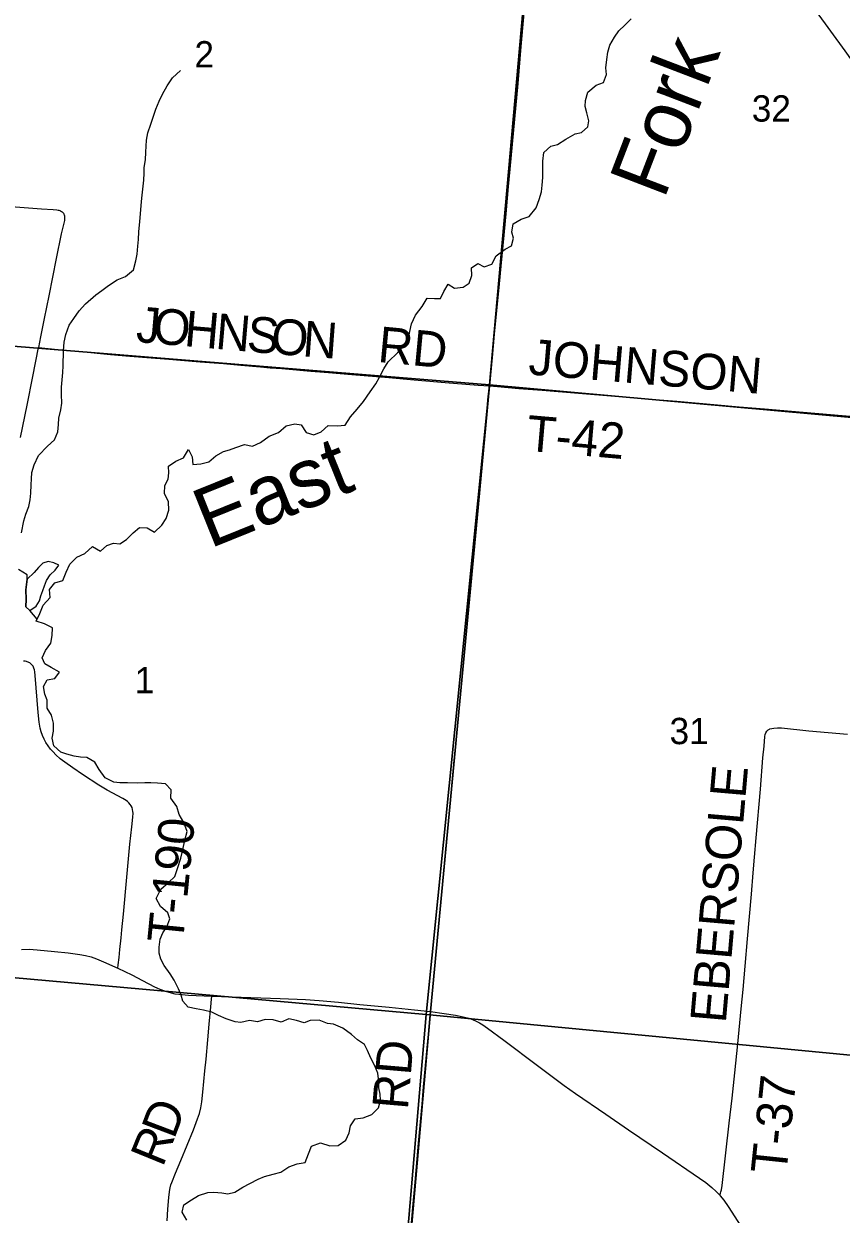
# Model space of a CAD drawing. Extents: x 0 to 680, y 0 to 440.
# Drawn here: x 235.09 to 255.45, y 351.27 to 380.9 of the extents above; entities that cross this region are included whole.
import ezdxf

# ---------------------------------------------------------------- set-up
doc = ezdxf.new("R2010")
doc.units = 0
for name, color, linetype in [('GM_X_County_Road', 7, 'Continuous'), ('GM_X_County_Road_Text', 7, 'Continuous'), ('GM_X_Minor_Lake', 7, 'Continuous'), ('GM_X_Minor_River', 7, 'Continuous'), ('GM_X_Minor_River_Text', 7, 'Continuous'), ('GM_X_Section', 7, 'Continuous'), ('GM_X_Section_Text', 7, 'Continuous'), ('GM_X_Township', 7, 'Continuous'), ('GM_X_Township_Road', 7, 'Continuous'), ('GM_X_Township_Road_Text', 7, 'Continuous')]:
    doc.layers.add(name, color=color, linetype=linetype)

msp = doc.modelspace()

# ---------------------------------------------------------------- linework, layer by layer
at = {"layer": 'GM_X_County_Road'}
for points in [[(256.452, 378.972), (256.371, 379.085), (256.058, 379.518), (255.545, 380.227), (254.835, 381.212), (254.38, 381.844), (253.671, 382.83), (253.129, 383.576), (252.618, 384.286), (251.562, 385.742), (251.165, 386.286), (250.907, 386.649), (250.671, 386.958), (250.531, 387.144), (250.516, 387.171), (250.506, 387.2), (250.496, 387.255)], [(247.312, 378.529), (247.395, 379.418), (247.475, 380.338), (247.544, 381.162), (247.691, 382.808), (247.71, 383.022)], [(246.687, 371.891), (246.755, 372.593), (246.811, 373.174), (246.93, 374.432), (246.974, 374.867), (247.049, 375.642), (247.097, 376.174), (247.158, 376.852), (247.196, 377.288), (247.312, 378.529)], [(245.224, 356.317), (245.27, 356.765), (245.378, 357.976), (245.428, 358.508), (245.53, 359.573), (245.622, 360.541), (245.686, 361.219), (245.741, 361.848), (245.81, 362.576), (245.858, 363.057), (245.918, 363.687), (246.084, 365.381), (246.21, 366.687), (246.266, 367.317), (246.363, 368.333), (246.423, 368.962), (246.484, 369.64), (246.593, 370.851), (246.662, 371.626), (246.687, 371.891)], [(235.037, 357.863), (235.231, 357.864), (235.424, 357.854), (235.859, 357.813), (236.198, 357.778), (236.486, 357.738), (236.629, 357.713), (236.769, 357.676), (236.905, 357.628), (237.083, 357.552), (237.438, 357.395)], [(237.438, 357.395), (237.788, 357.226), (238.046, 357.091), (238.348, 356.934), (238.482, 356.873), (238.619, 356.821), (238.76, 356.779), (238.856, 356.759), (238.953, 356.746), (239.196, 356.726), (239.778, 356.699)], [(239.778, 356.699), (240.509, 356.674), (240.995, 356.659), (241.481, 356.642), (242.112, 356.617), (242.45, 356.592), (242.934, 356.548), (243.466, 356.494), (244.192, 356.424), (244.821, 356.362), (245.224, 356.317)], [(244.418, 347.157), (244.466, 347.761), (244.511, 348.342), (244.54, 348.681), (244.62, 349.601), (244.684, 350.327), (244.733, 350.86), (244.785, 351.441), (244.842, 352.07), (244.893, 352.652), (244.926, 353.039), (244.974, 353.572), (245.012, 354.007), (245.049, 354.443), (245.099, 354.975), (245.141, 355.411), (245.174, 355.749), (245.216, 356.234), (245.224, 356.317)], [(245.224, 356.317), (245.559, 356.27), (245.847, 356.225), (246.037, 356.186), (246.177, 356.148), (246.268, 356.117), (246.356, 356.079), (246.441, 356.034), (246.523, 355.983), (246.641, 355.899), (247.044, 355.602), (247.89, 354.972), (248.553, 354.478), (248.83, 354.279), (249.592, 353.757), (250.154, 353.372), (250.997, 352.797), (251.923, 352.169), (252.08, 352.056), (252.23, 351.934), (252.338, 351.837), (252.424, 351.745)], [(252.424, 351.745), (252.437, 351.732), (252.527, 351.619), (252.637, 351.459), (252.872, 351.09), (253.394, 350.27), (253.531, 350.068), (253.649, 349.912), (253.774, 349.762), (254.354, 349.107), (254.856, 348.547), (255.007, 348.391), (255.119, 348.289), (255.195, 348.228), (255.393, 348.086), (255.62, 347.937)]]:
    msp.add_lwpolyline(points, dxfattribs=at)
at = {"layer": 'GM_X_Minor_Lake'}
for points in [[(235.247, 366.296), (235.404, 366.408), (235.483, 366.538), (235.52, 366.663), (235.569, 366.793), (235.607, 366.911), (235.656, 367.041), (235.747, 367.183), (235.879, 367.306), (235.97, 367.43), (235.84, 367.485), (235.697, 367.522), (235.572, 367.476), (235.464, 367.365), (235.349, 367.241), (235.178, 367.075)], [(235.178, 367.075), (235.142, 366.81), (235.151, 366.584), (235.148, 366.388), (235.247, 366.296)]]:
    msp.add_lwpolyline(points, dxfattribs=at)
at = {"layer": 'GM_X_Minor_River'}
for points in [[(249.531, 379.442), (249.604, 379.643), (249.588, 379.804), (249.609, 380.017), (249.641, 380.195), (249.691, 380.367), (249.8, 380.568), (249.915, 380.727), (250.065, 380.868), (250.222, 381.026)], [(235.034, 368.232), (235.097, 368.528), (235.147, 368.7), (235.221, 368.889), (235.253, 369.055), (235.272, 369.222), (235.275, 369.424), (235.283, 369.572), (235.297, 369.732), (235.352, 369.922), (235.462, 370.158), (235.685, 370.387), (235.859, 370.546), (235.939, 370.747), (235.959, 370.925), (235.967, 371.085), (236.017, 371.293), (236.043, 371.459), (236.034, 371.673), (236.03, 371.857), (236.05, 372.041), (236.07, 372.219), (236.078, 372.392), (236.083, 372.766), (236.097, 372.974), (236.141, 373.169), (236.222, 373.4), (236.337, 373.565), (236.476, 373.754), (236.632, 373.936), (236.885, 374.159), (237.041, 374.264), (237.203, 374.392), (237.419, 374.527), (237.628, 374.613), (237.826, 374.777), (237.888, 375.002), (237.914, 375.168), (237.934, 375.37), (237.948, 375.536), (237.962, 375.72), (237.983, 375.982), (238.004, 376.172), (238.018, 376.379), (238.032, 376.563), (238.059, 376.789), (238.085, 377.014), (238.093, 377.181), (238.089, 377.329), (238.121, 377.519), (238.135, 377.709), (238.151, 378.006), (238.183, 378.19), (238.257, 378.403), (238.325, 378.604), (238.38, 378.776), (238.466, 378.977), (238.546, 379.154), (238.661, 379.361), (238.8, 379.555), (238.993, 379.737)], [(236.615, 367.713), (236.802, 367.895), (237.003, 367.774), (237.165, 367.914), (237.332, 367.978), (237.486, 367.958), (237.648, 368.069), (237.817, 368.233), (237.979, 368.368), (238.169, 368.36), (238.352, 368.25), (238.533, 368.421), (238.642, 368.592), (238.704, 368.799), (238.7, 369.001), (238.596, 369.21), (238.604, 369.406), (238.689, 369.566), (238.709, 369.726), (238.699, 369.893), (238.879, 370.015), (239.071, 370.102), (239.198, 370.302), (239.291, 370.123), (239.306, 369.933), (239.503, 369.948), (239.699, 369.999), (239.874, 370.146), (240.065, 370.256), (240.214, 370.296), (240.376, 370.353), (240.591, 370.428), (240.792, 370.39), (240.99, 370.477), (241.206, 370.64), (241.439, 370.727), (241.625, 370.891), (241.84, 370.948), (242, 370.922), (242.122, 370.73), (242.318, 370.674), (242.497, 370.743), (242.671, 370.902), (242.897, 370.899), (243.1, 370.908), (243.233, 371.121), (243.396, 371.309), (243.553, 371.497), (243.716, 371.745), (243.861, 371.939), (243.953, 372.11), (244.062, 372.317), (244.171, 372.488), (244.406, 372.723), (244.581, 372.923), (244.685, 373.13), (244.748, 373.438), (244.852, 373.651), (245.015, 373.869), (245.142, 374.069), (245.32, 374.067), (245.469, 374.065), (245.554, 374.242), (245.664, 374.425), (245.817, 374.322), (246.037, 374.343), (246.187, 374.443), (246.249, 374.638), (246.239, 374.828), (246.401, 374.939), (246.561, 374.854), (246.746, 374.923), (246.856, 375.13), (247.078, 375.294), (247.239, 375.375), (247.289, 375.57), (247.249, 375.719), (247.282, 375.927), (247.479, 376.038), (247.682, 376.106), (247.857, 376.318), (247.931, 376.531), (247.987, 376.721), (248.001, 376.887), (248.021, 377.077), (248.023, 377.279), (248.02, 377.487), (248.047, 377.701), (248.221, 377.853), (248.388, 377.899), (248.592, 378.027), (248.825, 378.167), (248.98, 378.195), (249.142, 378.341), (249.162, 378.49), (249.111, 378.686), (249.077, 378.847), (249.085, 378.996), (249.141, 379.197), (249.345, 379.379), (249.531, 379.442)], [(243.651, 355.347), (243.575, 355.496), (243.404, 355.611), (243.252, 355.744), (243.039, 355.901), (242.809, 355.999), (242.66, 356.018), (242.447, 356.098), (242.227, 356.089), (242.078, 356.031), (241.882, 356.093), (241.693, 356.131), (241.501, 356.05), (241.306, 356.112), (241.104, 356.115), (240.913, 356.063), (240.711, 356.095), (240.502, 356.045), (240.354, 356.058), (240.135, 356.138), (239.94, 356.218), (239.774, 356.297), (239.573, 356.353), (239.383, 356.379), (239.187, 356.423), (239.058, 356.573), (239.012, 356.723), (238.943, 356.878), (238.839, 357.099), (238.74, 357.255), (238.588, 357.465), (238.506, 357.62), (238.467, 357.769), (238.462, 357.918), (238.489, 358.12), (238.556, 358.274), (238.659, 358.427), (238.733, 358.622), (238.681, 358.772), (238.499, 358.928), (238.394, 359.132), (238.504, 359.362), (238.696, 359.526), (238.853, 359.679), (238.927, 359.904), (239.001, 360.135), (239.051, 360.342), (239.102, 360.579), (239.164, 360.793), (239.083, 361.02), (238.967, 361.223), (238.904, 361.42), (238.758, 361.624), (238.76, 361.832), (238.62, 361.982), (238.424, 362.002), (238.257, 362.01), (238.109, 362.012), (237.918, 362.003), (237.675, 362.012), (237.484, 362.008), (237.336, 362.022), (237.117, 362.137), (236.971, 362.341), (236.861, 362.527), (236.66, 362.642), (236.505, 362.65), (236.345, 362.676), (236.167, 362.726), (236.013, 362.769), (235.843, 362.926), (235.804, 363.122), (235.83, 363.294), (235.832, 363.491), (235.781, 363.693), (235.676, 363.867), (235.673, 364.063), (235.615, 364.213), (235.582, 364.409), (235.679, 364.574), (235.869, 364.602), (235.984, 364.761), (235.778, 364.882), (235.618, 364.967), (235.555, 365.123), (235.634, 365.306), (235.767, 365.489), (235.799, 365.673), (235.808, 365.863), (235.613, 365.966), (235.406, 366.034), (235.491, 366.223), (235.577, 366.43), (235.752, 366.624), (235.736, 366.82), (235.863, 366.985), (236.066, 367.048), (236.146, 367.249), (236.238, 367.45), (236.412, 367.626), (236.615, 367.713)], [(235.427, 366.082), (235.247, 366.296), (235.148, 366.388), (235.151, 366.584), (235.142, 366.81), (235.178, 367.075), (235.176, 367.19), (234.964, 367.317)], [(239.151, 351.126), (239.035, 351.318), (239.079, 351.502), (239.27, 351.63), (239.444, 351.735), (239.677, 351.81), (239.826, 351.82), (240.028, 351.799), (240.176, 351.774), (240.349, 351.819), (240.547, 351.942), (240.726, 352.035), (240.93, 352.145), (241.085, 352.209), (241.306, 352.266), (241.491, 352.317), (241.695, 352.451), (241.904, 352.526), (242.1, 352.559), (242.186, 352.772), (242.26, 352.962), (242.481, 353.048), (242.712, 352.974), (242.926, 352.977), (243.112, 353.112), (243.197, 353.295), (243.229, 353.467), (243.35, 353.644), (243.547, 353.671), (243.762, 353.752), (243.93, 353.916), (243.98, 354.112), (243.97, 354.261), (243.937, 354.416), (243.933, 354.57), (243.911, 354.779), (243.825, 354.982), (243.732, 355.155), (243.651, 355.347)]]:
    msp.add_lwpolyline(points, dxfattribs=at)
at = {"layer": 'GM_X_Section'}
for points in [[(232.596, 388.843), (248.075, 387.46), (246.691, 371.915), (231.032, 373.183)], [(248.075, 387.46), (262.767, 386.107), (261.88, 370.548), (246.691, 371.915)], [(231.032, 373.183), (246.691, 371.915), (245.115, 356.243), (229.582, 357.628)], [(246.691, 371.915), (261.88, 370.548), (260.527, 354.766), (245.115, 356.243)], [(229.582, 357.628), (245.115, 356.243), (243.775, 340.544), (228.052, 341.861)], [(245.115, 356.243), (260.527, 354.766), (258.466, 339.173), (243.775, 340.544)]]:
    msp.add_lwpolyline(points, close=True, dxfattribs=at)
at = {"layer": 'GM_X_Township'}
for points in [[(204.178, 344.406), (225.071, 342.231), (228.078, 341.882), (243.787, 340.531), (243.977, 342.516), (244.019, 342.98), (244.087, 343.702), (244.418, 347.157), (245.224, 356.317), (245.741, 361.848), (246.363, 368.333), (246.687, 371.891), (246.754, 372.593), (246.811, 373.174), (246.93, 374.432), (246.974, 374.867), (247.049, 375.642), (247.097, 376.174), (247.158, 376.852), (247.196, 377.288), (247.312, 378.529), (247.395, 379.418), (247.475, 380.338), (247.71, 383.022)], [(247.71, 383.022), (247.475, 380.338), (247.395, 379.418), (247.312, 378.529), (247.196, 377.288), (247.158, 376.852), (247.097, 376.174), (247.049, 375.642), (246.974, 374.867), (246.93, 374.432), (246.811, 373.174), (246.754, 372.593), (246.687, 371.891), (246.363, 368.333), (245.741, 361.848), (245.224, 356.317), (244.418, 347.157), (244.087, 343.702), (244.019, 342.98), (243.977, 342.516), (243.787, 340.531), (258.485, 339.173)]]:
    msp.add_lwpolyline(points, dxfattribs=at)
at = {"layer": 'GM_X_Township_Road'}
for points in [[(234.13, 376.407), (235.533, 376.297), (235.824, 376.281), (235.92, 376.272), (235.946, 376.267), (235.967, 376.261), (235.989, 376.253), (236.011, 376.244), (236.032, 376.232), (236.049, 376.219), (236.067, 376.202), (236.079, 376.187), (236.09, 376.165), (236.099, 376.147), (236.106, 376.121), (236.109, 376.102), (236.11, 376.076), (236.109, 376.054), (236.107, 376.031), (236.104, 376.006), (236.025, 375.671), (235.899, 375.059), (235.718, 374.129), (235.601, 373.569), (235.512, 373.108), (235.46, 372.844)], [(235.011, 370.603), (235.175, 371.408), (235.315, 372.122), (235.46, 372.844)], [(235.46, 372.844), (235.944, 372.793), (236.429, 372.75), (237.252, 372.674), (237.737, 372.632), (238.27, 372.588), (238.706, 372.551), (238.997, 372.526), (239.482, 372.487), (240.064, 372.444), (240.5, 372.409), (240.985, 372.366), (241.227, 372.342), (241.517, 372.319), (242.244, 372.255), (242.681, 372.219), (243.262, 372.169), (244.183, 372.096), (244.813, 372.044), (245.589, 371.974), (246.413, 371.908), (246.687, 371.891)], [(246.687, 371.891), (246.791, 371.883), (246.888, 371.875), (247.422, 371.828), (248.004, 371.785), (250.819, 371.549), (251.353, 371.505), (252.372, 371.42), (252.905, 371.372), (253.536, 371.318), (254.215, 371.259), (257.029, 371.021), (257.466, 370.984), (258.096, 370.932), (259.067, 370.847), (260.231, 370.748), (261.008, 370.685), (262.075, 370.596), (262.525, 370.561)], [(237.438, 357.395), (237.447, 357.478), (237.466, 357.66), (237.486, 357.86), (237.517, 358.15), (237.537, 358.351), (237.578, 358.739), (237.662, 359.657), (237.737, 360.479), (237.781, 360.915), (237.809, 361.155), (237.814, 361.252), (237.812, 361.299), (237.804, 361.346), (237.79, 361.391), (237.77, 361.434), (237.744, 361.473), (237.713, 361.509), (237.679, 361.542), (237.641, 361.571), (237.559, 361.622), (237.174, 361.83), (236.965, 361.953), (236.556, 362.216), (236.314, 362.378), (236.116, 362.519), (236.001, 362.61), (235.892, 362.707), (235.823, 362.776), (235.759, 362.85), (235.7, 362.928), (235.647, 363.01), (235.599, 363.095), (235.559, 363.185), (235.527, 363.277), (235.505, 363.372), (235.48, 363.517), (235.455, 363.758), (235.378, 364.678), (235.366, 364.774), (235.357, 364.821), (235.343, 364.866), (235.333, 364.889), (235.324, 364.909), (235.311, 364.929), (235.297, 364.947), (235.281, 364.964), (235.263, 364.979), (235.244, 364.994), (235.223, 365.004), (235.203, 365.013), (235.179, 365.02), (235.158, 365.027), (235.132, 365.033), (235.085, 365.04)], [(252.424, 351.745), (252.44, 351.792), (252.455, 351.83), (252.468, 351.879), (252.489, 351.988), (252.662, 353.533), (252.733, 354.161), (252.799, 354.789), (252.875, 355.514), (252.962, 356.384), (253.007, 356.868), (253.058, 357.448), (253.113, 358.126), (253.214, 359.239), (253.261, 359.772), (253.292, 360.159), (253.332, 360.643), (253.437, 361.853), (253.5, 362.628), (253.528, 362.918), (253.546, 363.162), (253.555, 363.21), (253.572, 363.255), (253.598, 363.295), (253.632, 363.327), (253.664, 363.344), (253.675, 363.35), (253.721, 363.364), (253.769, 363.371), (253.867, 363.376), (253.964, 363.374), (254.641, 363.306), (255.609, 363.219)], [(238.661, 351.104), (238.679, 351.394), (238.704, 351.685), (238.722, 351.831), (238.731, 351.886), (238.739, 351.928), (238.759, 351.998), (238.784, 352.064), (238.875, 352.292), (239.005, 352.607), (239.321, 353.37), (239.423, 353.643), (239.467, 353.781), (239.5, 353.922), (239.524, 354.065), (239.554, 354.305), (239.605, 354.837), (239.632, 355.127), (239.676, 355.611), (239.711, 355.998), (239.753, 356.433), (239.771, 356.626), (239.778, 356.699)]]:
    msp.add_lwpolyline(points, dxfattribs=at)

# ---------------------------------------------------------------- texts
at = {"layer": 'GM_X_County_Road_Text'}
msp.add_text('RD', height=0.8894, rotation=85.0773, dxfattribs=at).set_placement((244.656, 353.857))
at = {"layer": 'GM_X_Minor_River_Text'}
for s, height, rotation, p in [('Fork', 1.4818, 69.0011, (251.034, 376.505)), ('East', 1.4819, 21.9786, (239.718, 367.831))]:
    msp.add_text(s, height=height, rotation=rotation, dxfattribs=at).set_placement(p)
at = {"layer": 'GM_X_Section_Text'}
for s, height, p in [('2', 0.655, (239.344, 379.816)), ('32', 0.6552, (253.223, 378.468)), ('1', 0.655, (237.857, 364.236)), ('31', 0.6552, (251.175, 362.971))]:
    msp.add_text(s, height=height, rotation=0, dxfattribs=at).set_placement(p)
at = {"layer": 'GM_X_Township_Road_Text'}
for s, height, rotation, p in [('J', 0.889, 355.0696, (237.872, 372.985)), ('O', 0.889, 355.071, (238.288, 372.949)), ('H', 0.889, 355.0688, (239.068, 372.882)), ('N', 0.889, 355.071, (239.848, 372.814)), ('S', 0.889, 355.0714, (240.627, 372.747)), ('O', 0.889, 355.0767, (241.225, 372.696)), ('N', 0.889, 355.768, (242.017, 372.628)), ('RD', 0.8894, 354.5877, (243.889, 372.487)), ('JOHNSON', 0.8894, 355.2107, (247.645, 372.176)), ('T-42', 0.8894, 355.0597, (247.587, 370.277)), ('EBERSOLE', 0.8894, 85.0128, (252.574, 356.011)), ('T-190', 0.8894, 84.4015, (239.054, 357.997)), ('T-37', 0.8894, 84.0115, (254.08, 352.245)), ('D', 0.889, 69.2528, (238.836, 353.118)), ('R', 0.889, 67.8029, (238.551, 352.42))]:
    msp.add_text(s, height=height, rotation=rotation, dxfattribs=at).set_placement(p)

doc.saveas('drawing.dxf')
